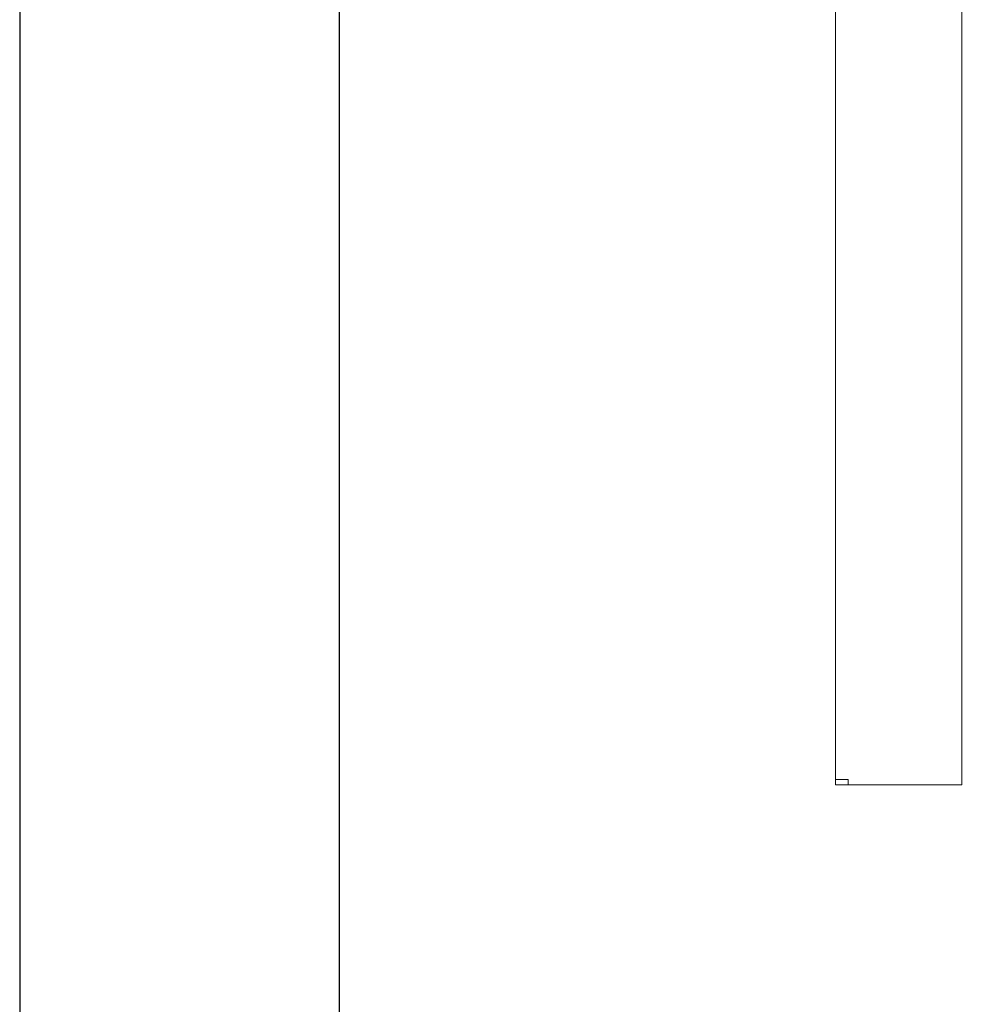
# Model space of a CAD drawing. Header units: millimetres. Extents: x 2 to 902, y -447 to 199.
# Tile 579 of 656: x 2.36 to 9.91, y 161.43 to 169.14. Entities that reach past the tile are written whole.
import ezdxf

# ---------------------------------------------------------------- set-up
doc = ezdxf.new("R2010")
doc.units = ezdxf.units.MM
doc.header["$MEASUREMENT"] = 0
doc.layers.add('IFC-Laje-Contorno', color=134, linetype='Continuous', lineweight=5)
doc.layers.add('IFC-Parede padrão-Contorno', color=44, linetype='Continuous', lineweight=5)
doc.layers.add('SEDUC_MARF', color=1, linetype='Continuous')
doc.layers.add('SEDUC_MARGG', color=7, linetype='Continuous')

msp = doc.modelspace()

# ---------------------------------------------------------------- linework, layer by layer
at = {"layer": 'IFC-Laje-Contorno', "color": 7, "lineweight": 5}
for p, q in [((8.7424, 163.1506), (8.7424, 171.0226)), ((9.7314, 163.1505), (9.7321, 171.0184)), ((9.7314, 163.1505), (9.732, 171.0184)), ((9.7314, 163.1505), (9.7321, 171.0184)), ((9.7314, 163.943), (9.732, 171.0184)), ((8.7424, 163.1506), (8.8416, 163.1506)), ((8.8416, 163.1506), (9.7314, 163.1505)), ((8.8416, 163.1506), (8.8791, 163.1506)), ((8.8416, 163.1506), (9.7314, 163.1505)), ((8.8416, 163.1506), (8.8791, 163.1506)), ((8.8416, 163.1506), (8.8523, 163.1506)), ((8.8791, 163.1506), (9.7314, 163.1505))]:
    msp.add_line(p, q, dxfattribs=at)
at = {"layer": 'IFC-Parede padrão-Contorno', "color": 7, "lineweight": 5}
for p in [(8.7416, 163.1931), (8.8416, 163.1506)]:
    msp.add_line(p, (8.8416, 163.1931), dxfattribs=at)
at = {"layer": 'SEDUC_MARF', "color": 7}
msp.add_lwpolyline([(121.2617, 198.3902), (2.3617, 198.3902), (2.3617, 114.2902), (121.2617, 114.2902)], close=True, dxfattribs=at)
at = {"layer": 'SEDUC_MARGG'}
msp.add_lwpolyline([(4.8617, 115.2902), (120.2617, 115.2902), (120.2617, 197.3902), (4.8617, 197.3902), (4.8617, 115.2902)], dxfattribs=at)

doc.saveas('drawing.dxf')
